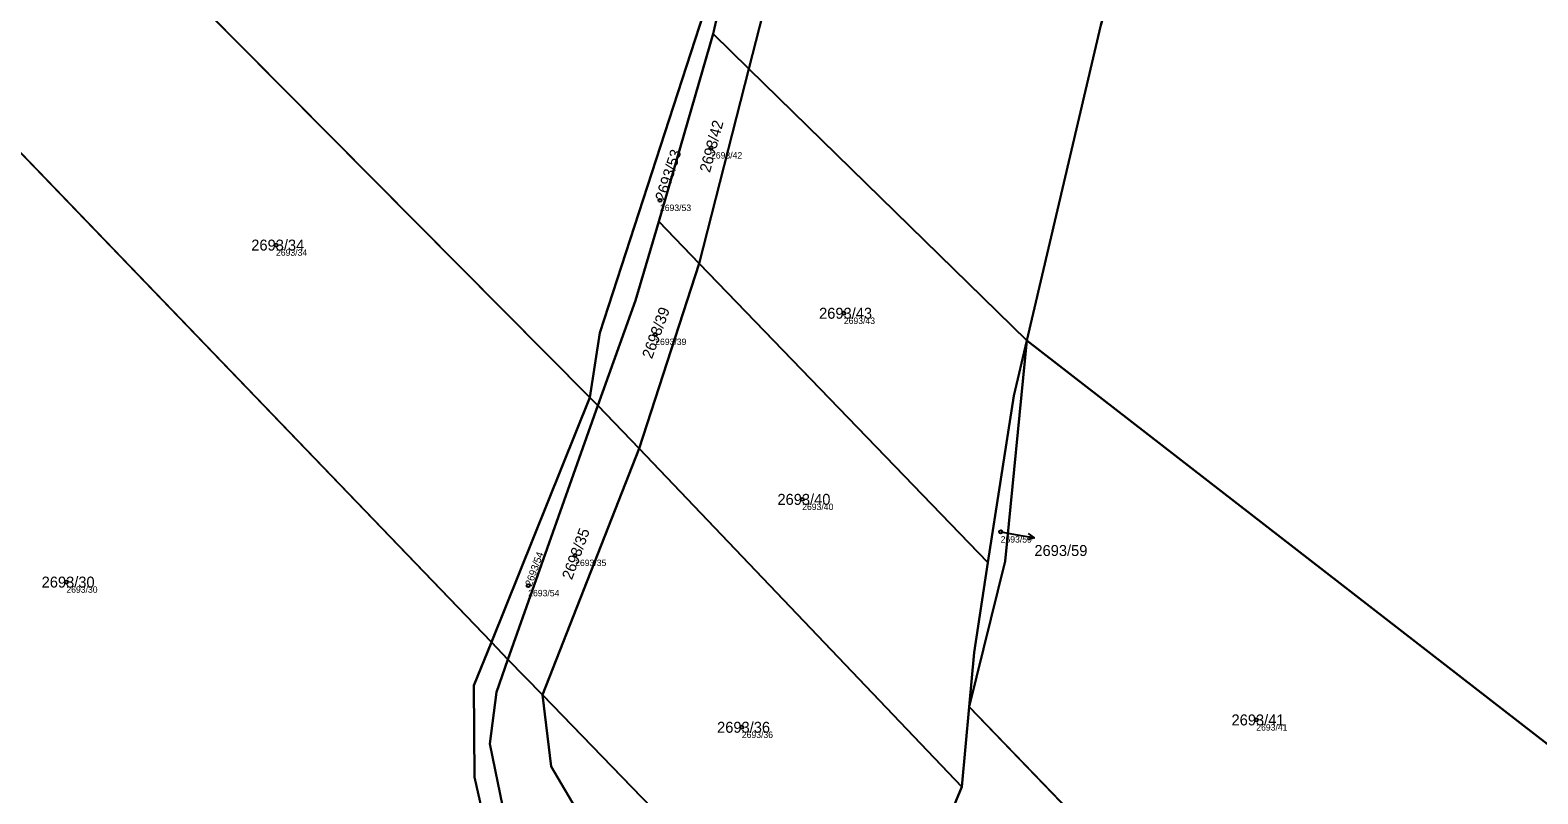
# Model space of a CAD drawing. Extents: x -761891 to -756141, y -1178507 to -1171885.
# Drawn here: x -757416.5 to -757182.7, y -1174839.6 to -1174721.1 of the extents above; entities that cross this region are included whole.
import ezdxf

# ---------------------------------------------------------------- set-up
doc = ezdxf.new("R2010")
doc.units = 0
for name, color, linetype in [('Definiční body', 7, 'Continuous'), ('Hranice parcel', 7, 'Continuous'), ('Parcelní čísla', 7, 'Continuous'), ('Polygon parcely', 7, 'Continuous'), ('Pop  PČ popisy', 7, 'Continuous')]:
    doc.layers.add(name, color=color, linetype=linetype)

msp = doc.modelspace()

# ---------------------------------------------------------------- linework, layer by layer
at = {"layer": 'Definiční body'}
for centre in [(-757310.9, -1174739.32), (-757318.82, -1174747.46), (-757378.36, -1174754.41), (-757290.3, -1174764.99), (-757319.55, -1174768.26), (-757296.76, -1174793.87), (-757265.98, -1174798.92), (-757331.97, -1174802.56), (-757410.87, -1174806.71), (-757339.25, -1174807.26), (-757306.12, -1174829.24), (-757226.34, -1174828.1)]:
    msp.add_circle(centre, 0.25, dxfattribs=at)
at = {"layer": 'Hranice parcel'}
for p, q in [((-757298.5, -1174667.87), (-757310.55, -1174721.65)), ((-757416.09, -1174690.9), (-757329.67, -1174778.07)), ((-757451.29, -1174705.42), (-757344.96, -1174816.05)), ((-757310.55, -1174721.65), (-757319.01, -1174750.76)), ((-757310.55, -1174721.65), (-757305.03, -1174727.06)), ((-757305.03, -1174727.06), (-757312.74, -1174757.26)), ((-757305.03, -1174727.06), (-757261.94, -1174769.24)), ((-757319.01, -1174750.76), (-757312.74, -1174757.26)), ((-757312.74, -1174757.26), (-757322.06, -1174786)), ((-757312.74, -1174757.26), (-757267.95, -1174803.69)), ((-757162.29, -1174846.51), (-757261.94, -1174769.24)), ((-757344.96, -1174816.05), (-757329.67, -1174778.07)), ((-757328.47, -1174779.28), (-757342.41, -1174818.71)), ((-757329.67, -1174778.07), (-757328.47, -1174779.28)), ((-757328.47, -1174779.28), (-757322.06, -1174786)), ((-757322.06, -1174786), (-757337.05, -1174824.23)), ((-757322.06, -1174786), (-757271.98, -1174838.48)), ((-757344.96, -1174816.05), (-757342.41, -1174818.71)), ((-757337.05, -1174824.23), (-757342.41, -1174818.71)), ((-757299.95, -1174862.53), (-757337.05, -1174824.23)), ((-757270.87, -1174826.09), (-757271.98, -1174838.48)), ((-757221.55, -1174877.21), (-757270.87, -1174826.09))]:
    msp.add_line(p, q, dxfattribs=at)
for points in [[(-757329.67, -1174778.07), (-757328.15, -1174768.04), (-757311.35, -1174716.27), (-757299.41, -1174661.64), (-757296.34, -1174649.25), (-757297.17, -1174646.29), (-757295.79, -1174641.25)], [(-757291.6, -1174671.17), (-757298.92, -1174703.17), (-757305.03, -1174727.06)], [(-757261.94, -1174769.24), (-757250.47, -1174720.28), (-757243.51, -1174695.54)], [(-757319.01, -1174750.76), (-757322.61, -1174763), (-757328.47, -1174779.28)], [(-757261.94, -1174769.24), (-757265.27, -1174803.45), (-757270.87, -1174826.09)], [(-757267.95, -1174803.69), (-757263.94, -1174777.79), (-757261.94, -1174769.24)], [(-757270.87, -1174826.09), (-757270.11, -1174817.62), (-757267.95, -1174803.69)], [(-757353.38, -1174910.54), (-757354, -1174901.33), (-757347, -1174879.5), (-757342.83, -1174860.32), (-757342.83, -1174853.73), (-757345.8, -1174844.74), (-757347.56, -1174836.99), (-757347.66, -1174822.74), (-757344.96, -1174816.05)], [(-757342.41, -1174818.71), (-757344.15, -1174823.79), (-757345.21, -1174831.83), (-757342.79, -1174843.64), (-757340.44, -1174855.52), (-757340.14, -1174860.89), (-757341.37, -1174867.52), (-757350.64, -1174902.85), (-757350.51, -1174908.35)], [(-757331.21, -1174872.26), (-757330.89, -1174871.31), (-757332.17, -1174870.94), (-757330.67, -1174865.75), (-757329.7, -1174866.04), (-757329, -1174861.23), (-757331.41, -1174842.63), (-757335.71, -1174835.35), (-757337.05, -1174824.23)], [(-757271.98, -1174838.48), (-757275.9, -1174847.86), (-757284.55, -1174854.4), (-757293.53, -1174855.72)]]:
    msp.add_lwpolyline(points, dxfattribs=at)
at = {"layer": 'Polygon parcely'}
for points in [[(-757242.5, -1174691.95), (-757243.51, -1174695.54), (-757250.47, -1174720.28), (-757261.94, -1174769.24), (-757162.29, -1174846.51), (-757112.89, -1174833.22), (-757082.9, -1174820.23), (-757053.56, -1174807.32), (-757029.41, -1174799.26), (-757024.74, -1174795.2), (-757021.77, -1174793.63), (-757018.22, -1174787.23), (-757156.63, -1174703.13), (-757160.8, -1174691.26), (-757174.71, -1174684.35), (-757197.3, -1174670.88), (-757201.75, -1174665.95), (-757206.2, -1174661.03), (-757231.89, -1174632.58), (-757230.11, -1174655.47), (-757228.41, -1174691.28)], [(-757328.47, -1174779.28), (-757322.61, -1174763), (-757319.01, -1174750.76), (-757310.55, -1174721.65), (-757298.5, -1174667.87), (-757291.3, -1174639.4), (-757295.79, -1174641.25), (-757297.17, -1174646.29), (-757296.34, -1174649.25), (-757299.41, -1174661.64), (-757311.35, -1174716.27), (-757328.15, -1174768.04), (-757329.67, -1174778.07)], [(-757329.67, -1174778.07), (-757328.15, -1174768.04), (-757311.35, -1174716.27), (-757299.41, -1174661.64), (-757296.34, -1174649.25), (-757297.17, -1174646.29), (-757295.79, -1174641.25), (-757416.09, -1174690.9)], [(-757310.55, -1174721.65), (-757305.03, -1174727.06), (-757298.92, -1174703.17), (-757291.6, -1174671.17), (-757298.5, -1174667.87)], [(-757305.03, -1174727.06), (-757261.94, -1174769.24), (-757250.47, -1174720.28), (-757243.51, -1174695.54), (-757259.71, -1174686.88), (-757266.08, -1174685.05), (-757291.6, -1174671.17), (-757298.92, -1174703.17)], [(-757344.96, -1174816.05), (-757329.67, -1174778.07), (-757416.09, -1174690.9), (-757451.29, -1174705.42)], [(-757354, -1174901.33), (-757347, -1174879.5), (-757342.83, -1174860.32), (-757342.83, -1174853.73), (-757345.8, -1174844.74), (-757347.56, -1174836.99), (-757347.66, -1174822.74), (-757344.96, -1174816.05), (-757451.29, -1174705.42), (-757528.71, -1174737.37), (-757444.6, -1174825.97), (-757360.3, -1174914.77), (-757357.21, -1174913.47), (-757353.38, -1174910.54)], [(-757319.01, -1174750.76), (-757312.74, -1174757.26), (-757305.03, -1174727.06), (-757310.55, -1174721.65)], [(-757263.94, -1174777.79), (-757261.94, -1174769.24), (-757305.03, -1174727.06), (-757312.74, -1174757.26), (-757267.95, -1174803.69)], [(-757322.61, -1174763), (-757328.47, -1174779.28), (-757322.06, -1174786), (-757312.74, -1174757.26), (-757319.01, -1174750.76)], [(-757267.95, -1174803.69), (-757312.74, -1174757.26), (-757322.06, -1174786), (-757271.98, -1174838.48), (-757270.87, -1174826.09), (-757270.11, -1174817.62)], [(-757270.87, -1174826.09), (-757265.27, -1174803.45), (-757261.94, -1174769.24), (-757263.94, -1174777.79), (-757267.95, -1174803.69), (-757270.11, -1174817.62)], [(-757265.27, -1174803.45), (-757270.87, -1174826.09), (-757221.55, -1174877.21), (-757162.29, -1174846.51), (-757261.94, -1174769.24)], [(-757342.41, -1174818.71), (-757328.47, -1174779.28), (-757329.67, -1174778.07), (-757344.96, -1174816.05)], [(-757342.41, -1174818.71), (-757337.05, -1174824.23), (-757322.06, -1174786), (-757328.47, -1174779.28)], [(-757299.95, -1174862.53), (-757297.6, -1174854.31), (-757293.53, -1174855.72), (-757284.55, -1174854.4), (-757275.9, -1174847.86), (-757271.98, -1174838.48), (-757322.06, -1174786), (-757337.05, -1174824.23)], [(-757350.51, -1174908.35), (-757350.64, -1174902.85), (-757341.37, -1174867.52), (-757340.14, -1174860.89), (-757340.44, -1174855.52), (-757342.79, -1174843.64), (-757345.21, -1174831.83), (-757344.15, -1174823.79), (-757342.41, -1174818.71), (-757344.96, -1174816.05), (-757347.66, -1174822.74), (-757347.56, -1174836.99), (-757345.8, -1174844.74), (-757342.83, -1174853.73), (-757342.83, -1174860.32), (-757347, -1174879.5), (-757354, -1174901.33), (-757353.38, -1174910.54)], [(-757299.95, -1174862.53), (-757337.05, -1174824.23), (-757335.71, -1174835.35), (-757331.41, -1174842.63), (-757329, -1174861.23), (-757329.7, -1174866.04), (-757330.67, -1174865.75), (-757332.17, -1174870.94), (-757330.89, -1174871.31), (-757331.21, -1174872.26), (-757304.92, -1174879.91)], [(-757275.9, -1174847.86), (-757284.55, -1174854.4), (-757293.53, -1174855.72), (-757297.79, -1174864.76), (-757271, -1174892.42), (-757263.25, -1174900.42), (-757251.92, -1174893.81), (-757221.55, -1174877.21), (-757270.87, -1174826.09), (-757271.98, -1174838.48)]]:
    msp.add_lwpolyline(points, close=True, dxfattribs=at)
msp.add_lwpolyline([(-757331.41, -1174842.63), (-757335.71, -1174835.35), (-757337.05, -1174824.23), (-757342.41, -1174818.71), (-757344.15, -1174823.79), (-757345.21, -1174831.83), (-757342.79, -1174843.64)], dxfattribs=at)
at = {"layer": 'Pop  PČ popisy'}
for p, q in [((-757265.98, -1174798.92), (-757263.71, -1174799.32)), ((-757263.71, -1174799.32), (-757260.76, -1174799.84)), ((-757260.76, -1174799.84), (-757261.83, -1174800.16)), ((-757260.76, -1174799.84), (-757261.65, -1174799.17))]:
    msp.add_line(p, q, dxfattribs=at)

# ---------------------------------------------------------------- texts
at = {"layer": 'Definiční body'}
for s, p in [('2693/42', (-757310.9, -1174740.98)), ('2693/53', (-757318.82, -1174749.12)), ('2693/34', (-757378.36, -1174756.07)), ('2693/43', (-757290.3, -1174766.65)), ('2693/39', (-757319.55, -1174769.92)), ('2693/40', (-757296.76, -1174795.53)), ('2693/59', (-757265.98, -1174800.58)), ('2693/35', (-757331.97, -1174804.22)), ('2693/30', (-757410.87, -1174808.37)), ('2693/54', (-757339.25, -1174808.92)), ('2693/41', (-757226.34, -1174829.76)), ('2693/36', (-757306.12, -1174830.9))]:
    msp.add_text(s, height=1, dxfattribs=at).set_placement(p)
at = {"layer": 'Parcelní čísla'}
for s, height, rotation, p in [('2693/42', 1.7, 75, (-757311.07, -1174743.25)), ('2693/53', 1.7, 72, (-757318.01, -1174747.72)), ('2693/39', 1.7, 70, (-757320.06, -1174772.16)), ('2693/35', 1.7, 70, (-757332.48, -1174806.46)), ('2693/54', 1.139, 70, (-757338.71, -1174807.45))]:
    msp.add_text(s, height=height, rotation=rotation, dxfattribs=at).set_placement(p)
for s, p in [('2693/34', (-757382.2, -1174755.26)), ('2693/43', (-757294.14, -1174765.84)), ('2693/40', (-757300.6, -1174794.72)), ('2693/59', (-757260.75, -1174802.66)), ('2693/30', (-757414.71, -1174807.56)), ('2693/36', (-757309.96, -1174830.09)), ('2693/41', (-757230.18, -1174828.95))]:
    msp.add_text(s, height=1.7, dxfattribs=at).set_placement(p)

doc.saveas('drawing.dxf')
